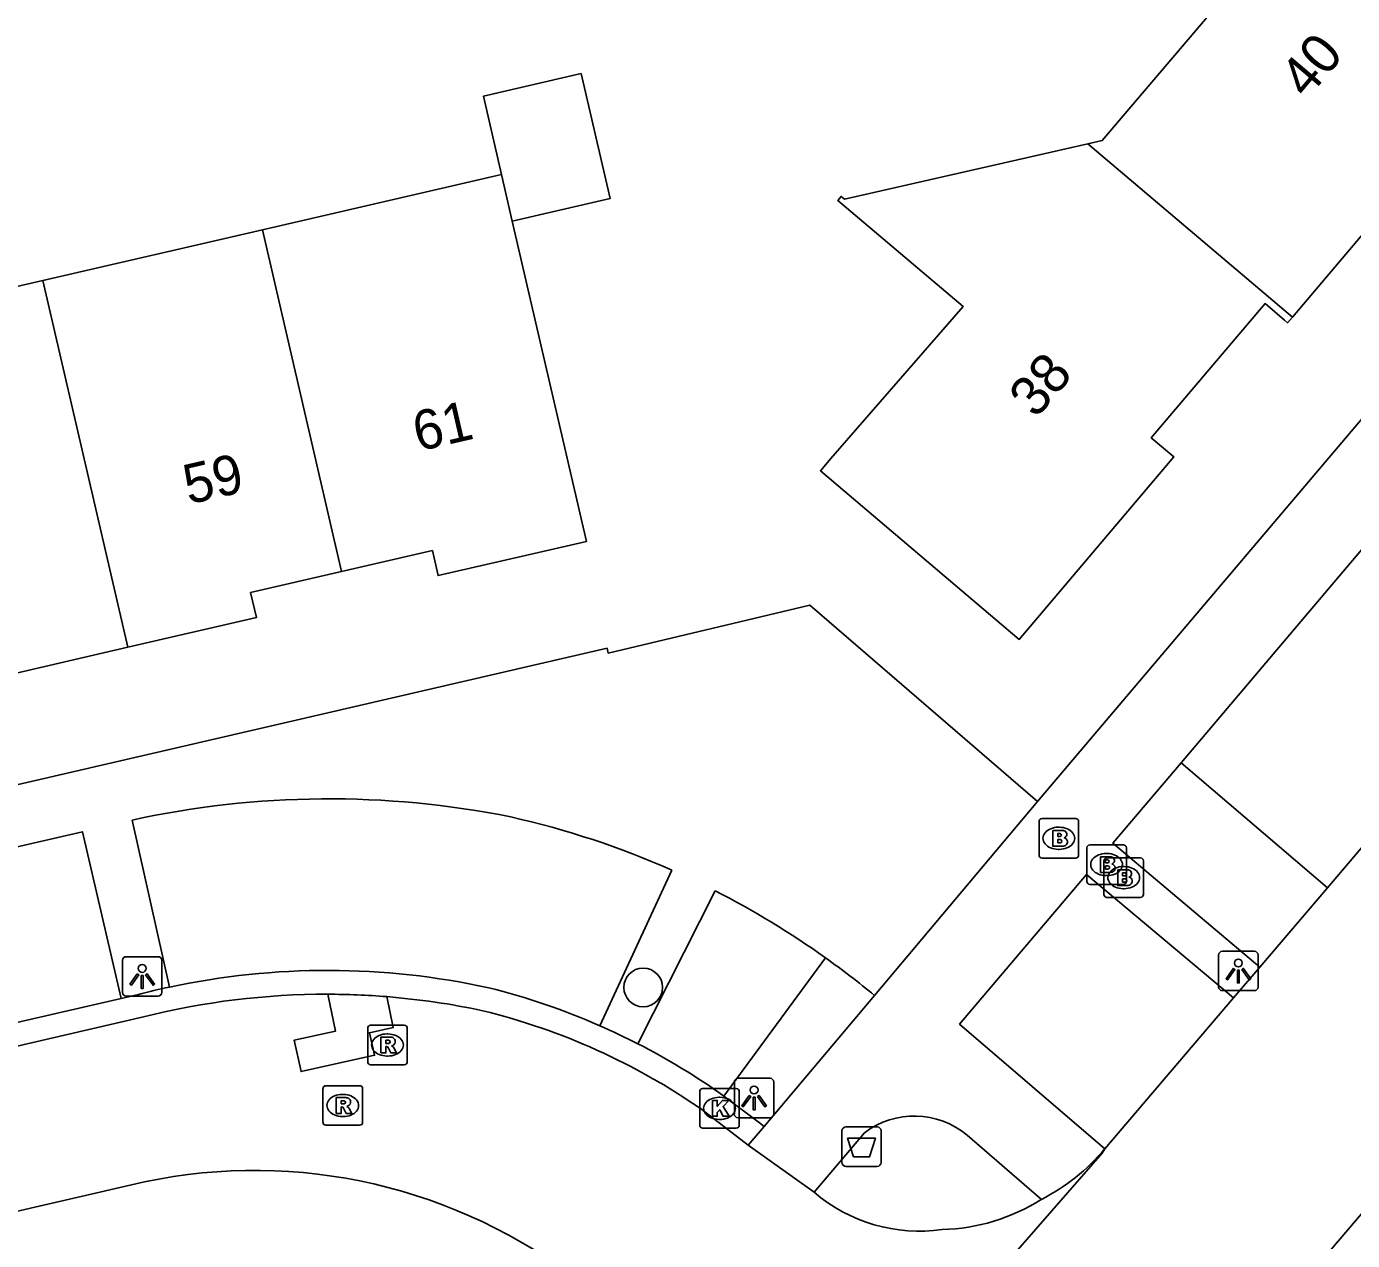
# Model space of a CAD drawing. Extents: x 156414 to 157775, y 382335 to 383765.
# Drawn here: x 156918.12 to 156951.66, y 382667.3 to 382698 of the extents above; entities that cross this region are included whole.
import ezdxf

# ---------------------------------------------------------------- set-up
doc = ezdxf.new("R2010")
doc.units = 0
for name, color, linetype in [('IMGEO_Afvalbak', 7, 'Continuous'), ('IMGEO_Boom', 7, 'Continuous'), ('IMGEO_Brandkraan', 7, 'Continuous'), ('IMGEO_Kolk', 7, 'Continuous'), ('IMGEO_Lichtpunt', 7, 'Continuous'), ('IMGEO_Pand', 7, 'Continuous'), ('IMGEO_Pand_nummerreeks', 7, 'Continuous'), ('IMGEO_Parkeervlak_open', 7, 'Continuous'), ('IMGEO_Rijbaan_lokaal_gesloten', 7, 'Continuous'), ('IMGEO_Rijbaan_lokaal_open', 7, 'Continuous'), ('IMGEO_Rioolput', 7, 'Continuous'), ('IMGEO_Voetpad_open', 7, 'Continuous')]:
    doc.layers.add(name, color=color, linetype=linetype)

msp = doc.modelspace()

# ---------------------------------------------------------------- linework, layer by layer
at = {"layer": 'IMGEO_Afvalbak'}
for p, q in [((156938.749, 382669.274), (156938.749, 382670.074)), ((156938.749, 382670.074), (156938.749, 382669.274)), ((156938.849, 382670.174), (156939.639, 382670.174)), ((156939.639, 382670.174), (156938.849, 382670.174)), ((156939.739, 382670.074), (156939.739, 382669.274)), ((156939.739, 382669.274), (156939.739, 382670.074)), ((156939.639, 382669.174), (156938.849, 382669.174)), ((156938.849, 382669.174), (156939.639, 382669.174))]:
    msp.add_line(p, q, dxfattribs=at)
msp.add_lwpolyline([(156938.892, 382669.888), (156939.596, 382669.888), (156939.447, 382669.418), (156939.041, 382669.418), (156938.892, 382669.888)], dxfattribs=at)
for centre, start, end in [((156938.849, 382670.074), 90, 180), ((156938.849, 382670.074), 90, 180), ((156939.639, 382670.074), 0, 90), ((156939.639, 382670.074), 360, 90), ((156938.849, 382669.274), 180, 270), ((156938.849, 382669.274), 180, 270), ((156939.639, 382669.274), 270, 0), ((156939.639, 382669.274), 270, 0)]:
    msp.add_arc(centre, 0.1, start, end, dxfattribs=at)
at = {"layer": 'IMGEO_Boom'}
msp.add_circle((156933.721, 382673.699), 0.489, dxfattribs=at)
at = {"layer": 'IMGEO_Brandkraan'}
for p, q in [((156943.734, 382677.046), (156943.734, 382677.898)), ((156943.809, 382677.972), (156944.661, 382677.972)), ((156944.222, 382677.752), (156944.247, 382677.752)), ((156944.735, 382677.898), (156944.735, 382677.046)), ((156944.245, 382677.192), (156944.22, 382677.192)), ((156944.942, 382676.381), (156944.942, 382677.233)), ((156945.017, 382677.307), (156945.869, 382677.307)), ((156945.43, 382677.087), (156945.455, 382677.087)), ((156945.943, 382677.233), (156945.943, 382676.381)), ((156944.661, 382676.972), (156943.809, 382676.972)), ((156945.375, 382676.051), (156945.375, 382676.903)), ((156945.45, 382676.977), (156946.302, 382676.977)), ((156945.863, 382676.757), (156945.888, 382676.757)), ((156946.376, 382676.903), (156946.376, 382676.051)), ((156945.453, 382676.527), (156945.428, 382676.527)), ((156945.869, 382676.307), (156945.017, 382676.307)), ((156945.886, 382676.197), (156945.861, 382676.197)), ((156946.302, 382675.977), (156945.45, 382675.977))]:
    msp.add_line(p, q, dxfattribs=at)
for points in [[(156943.734, 382677.046), (156943.734, 382677.898)], [(156943.809, 382677.972), (156944.661, 382677.972)], [(156944.735, 382677.898), (156944.735, 382677.046)], [(156944.082, 382677.672), (156944.082, 382677.272), (156944.295, 382677.272)], [(156944.313, 382677.672), (156944.082, 382677.672)], [(156944.261, 382677.591), (156944.207, 382677.591), (156944.207, 382677.515)], [(156944.207, 382677.515), (156944.26, 382677.515)], [(156944.269, 382677.439), (156944.207, 382677.439), (156944.207, 382677.358)], [(156944.207, 382677.358), (156944.269, 382677.358)], [(156944.942, 382676.381), (156944.942, 382677.233)], [(156945.017, 382677.307), (156945.869, 382677.307)], [(156945.943, 382677.233), (156945.943, 382676.381)], [(156944.661, 382676.972), (156943.809, 382676.972)], [(156945.29, 382677.007), (156945.29, 382676.607), (156945.503, 382676.607)], [(156945.521, 382677.007), (156945.29, 382677.007)], [(156945.375, 382676.051), (156945.375, 382676.903)], [(156945.469, 382676.926), (156945.415, 382676.926), (156945.415, 382676.85)], [(156945.415, 382676.85), (156945.468, 382676.85)], [(156945.477, 382676.774), (156945.415, 382676.774), (156945.415, 382676.693)], [(156945.45, 382676.977), (156946.302, 382676.977)], [(156946.376, 382676.903), (156946.376, 382676.051)], [(156945.415, 382676.693), (156945.477, 382676.693)], [(156945.723, 382676.677), (156945.723, 382676.277), (156945.936, 382676.277)], [(156945.954, 382676.677), (156945.723, 382676.677)], [(156945.902, 382676.596), (156945.848, 382676.596), (156945.848, 382676.52)], [(156945.848, 382676.52), (156945.901, 382676.52)], [(156945.91, 382676.444), (156945.848, 382676.444), (156945.848, 382676.363)], [(156945.869, 382676.307), (156945.017, 382676.307)], [(156945.848, 382676.363), (156945.91, 382676.363)], [(156946.302, 382675.977), (156945.45, 382675.977)]]:
    msp.add_lwpolyline(points, dxfattribs=at)
for centre, radius, start, end in [((156943.811, 382677.896), 0.0765, 91.552, 178.448), ((156943.811, 382677.896), 0.0765, 91.552, 178.448), ((156944.659, 382677.896), 0.0765, 1.552, 88.448), ((156944.659, 382677.896), 0.0765, 1.552, 88.448), ((156944.262, 382677.553), 0.0379, 267.8285, 90.9355), ((156944.27, 382677.398), 0.0404, 269.8759, 90.5077), ((156944.317, 382677.527), 0.145, 59.4692, 91.5367), ((156944.342, 382677.574), 0.0922, 285.5137, 58.1501), ((156944.347, 382677.382), 0.105, 301.3115, 78.989), ((156944.301, 382677.523), 0.251, 268.6676, 293.5347), ((156945.019, 382677.231), 0.0765, 91.552, 178.448), ((156945.019, 382677.231), 0.0765, 91.552, 178.448), ((156945.867, 382677.231), 0.0765, 1.552, 88.448), ((156945.867, 382677.231), 0.0765, 1.552, 88.448), ((156943.811, 382677.048), 0.0765, 181.552, 268.448), ((156943.811, 382677.048), 0.0765, 181.552, 268.448), ((156944.659, 382677.048), 0.0765, 271.552, 358.448), ((156944.659, 382677.048), 0.0765, 271.552, 358.448), ((156945.452, 382676.901), 0.0765, 91.552, 178.448), ((156945.452, 382676.901), 0.0765, 91.552, 178.448), ((156945.47, 382676.888), 0.0379, 267.8285, 90.9355), ((156945.478, 382676.733), 0.0404, 269.8759, 90.5077), ((156945.525, 382676.862), 0.145, 59.4692, 91.5367), ((156945.55, 382676.909), 0.0922, 285.5137, 58.1501), ((156945.555, 382676.717), 0.105, 301.3115, 78.989), ((156946.3, 382676.901), 0.0765, 1.552, 88.448), ((156946.3, 382676.901), 0.0765, 1.552, 88.448), ((156945.509, 382676.858), 0.251, 268.6676, 293.5347), ((156945.903, 382676.558), 0.0379, 267.8285, 90.9355), ((156945.911, 382676.403), 0.0404, 269.8759, 90.5077), ((156945.958, 382676.532), 0.145, 59.4692, 91.5367), ((156945.983, 382676.579), 0.0922, 285.5137, 58.1501), ((156945.988, 382676.387), 0.105, 301.3115, 78.989), ((156945.019, 382676.383), 0.0765, 181.552, 268.448), ((156945.019, 382676.383), 0.0765, 181.552, 268.448), ((156945.867, 382676.383), 0.0765, 271.552, 358.448), ((156945.867, 382676.383), 0.0765, 271.552, 358.448), ((156945.942, 382676.528), 0.251, 268.6676, 293.5347), ((156945.452, 382676.053), 0.0765, 181.552, 268.448), ((156945.452, 382676.053), 0.0765, 181.552, 268.448), ((156946.3, 382676.053), 0.0765, 271.552, 358.448), ((156946.3, 382676.053), 0.0765, 271.552, 358.448)]:
    msp.add_arc(centre, radius, start, end, dxfattribs=at)
for centre, major_axis, ratio, start_param, end_param in [((156944.221, 382677.472), (-0.387, 0.002), 0.722429, 4.712389, 7.853982), ((156944.246, 382677.472), (-0.39, 0.002), 0.717154, 1.570796, 4.712389), ((156945.429, 382676.807), (-0.387, 0.002), 0.722429, 4.712389, 7.853982), ((156945.454, 382676.807), (-0.39, 0.002), 0.717154, 1.570796, 4.712389), ((156945.862, 382676.477), (-0.387, 0.002), 0.722429, 4.712389, 7.853982), ((156945.887, 382676.477), (-0.39, 0.002), 0.717154, 1.570796, 4.712389)]:
    msp.add_ellipse(centre, major_axis=major_axis, ratio=ratio, start_param=start_param, end_param=end_param, dxfattribs=at)
at = {"layer": 'IMGEO_Kolk'}
for p, q in [((156935.15, 382670.215), (156935.15, 382671.067)), ((156935.225, 382671.141), (156936.077, 382671.141)), ((156936.151, 382671.067), (156936.151, 382670.215)), ((156935.638, 382670.921), (156935.663, 382670.921)), ((156936.077, 382670.141), (156935.225, 382670.141)), ((156935.661, 382670.361), (156935.636, 382670.361))]:
    msp.add_line(p, q, dxfattribs=at)
for points in [[(156935.15, 382670.215), (156935.15, 382671.067)], [(156935.225, 382671.141), (156936.077, 382671.141)], [(156936.151, 382671.067), (156936.151, 382670.215)], [(156935.471, 382670.841), (156935.594, 382670.841), (156935.594, 382670.69), (156935.724, 382670.841), (156935.888, 382670.841), (156935.742, 382670.69), (156935.895, 382670.441), (156935.743, 382670.441), (156935.658, 382670.605), (156935.594, 382670.538), (156935.594, 382670.441), (156935.471, 382670.441), (156935.471, 382670.841)], [(156936.077, 382670.141), (156935.225, 382670.141)]]:
    msp.add_lwpolyline(points, dxfattribs=at)
for centre, start, end in [((156935.227, 382671.065), 91.552, 178.448), ((156935.227, 382671.065), 91.552, 178.448), ((156936.075, 382671.065), 1.552, 88.448), ((156936.075, 382671.065), 1.552, 88.448), ((156935.227, 382670.217), 181.552, 268.448), ((156935.227, 382670.217), 181.552, 268.448), ((156936.075, 382670.217), 271.552, 358.448), ((156936.075, 382670.217), 271.552, 358.448)]:
    msp.add_arc(centre, 0.0765, start, end, dxfattribs=at)
for centre, major_axis, ratio, start_param, end_param in [((156935.637, 382670.641), (-0.387, 0.002), 0.722429, 4.712389, 7.853982), ((156935.662, 382670.641), (-0.39, 0.002), 0.717154, 1.570796, 4.712389)]:
    msp.add_ellipse(centre, major_axis=major_axis, ratio=ratio, start_param=start_param, end_param=end_param, dxfattribs=at)
at = {"layer": 'IMGEO_Lichtpunt'}
for p, q in [((156921.452, 382674.478), (156920.644, 382674.478)), ((156921.452, 382674.478), (156920.644, 382674.478)), ((156948.277, 382674.52), (156948.277, 382673.713)), ((156948.277, 382674.52), (156948.277, 382673.713)), ((156949.179, 382674.615), (156948.371, 382674.615)), ((156949.179, 382674.615), (156948.371, 382674.615)), ((156949.273, 382673.713), (156949.273, 382674.52)), ((156949.273, 382673.713), (156949.273, 382674.52)), ((156920.55, 382674.383), (156920.55, 382673.576)), ((156920.55, 382674.383), (156920.55, 382673.576)), ((156921.546, 382673.576), (156921.546, 382674.383)), ((156921.546, 382673.576), (156921.546, 382674.383)), ((156920.644, 382673.482), (156921.452, 382673.482)), ((156920.644, 382673.482), (156921.452, 382673.482)), ((156948.371, 382673.619), (156949.179, 382673.619)), ((156948.371, 382673.619), (156949.179, 382673.619)), ((156936.929, 382671.402), (156936.121, 382671.402)), ((156936.929, 382671.402), (156936.121, 382671.402)), ((156936.027, 382671.307), (156936.027, 382670.5)), ((156936.027, 382671.307), (156936.027, 382670.5)), ((156937.023, 382670.5), (156937.023, 382671.307)), ((156937.023, 382670.5), (156937.023, 382671.307)), ((156936.121, 382670.406), (156936.929, 382670.406)), ((156936.121, 382670.406), (156936.929, 382670.406))]:
    msp.add_line(p, q, dxfattribs=at)
for points in [[(156948.651, 382674.184), (156948.69, 382674.156), (156948.502, 382673.894), (156948.464, 382673.921), (156948.651, 382674.184)], [(156948.753, 382674.136), (156948.8, 382674.136), (156948.8, 382673.814), (156948.753, 382673.814), (156948.753, 382674.136)], [(156948.863, 382674.156), (156948.901, 382674.183), (156949.088, 382673.921), (156949.049, 382673.893), (156948.863, 382674.156)], [(156920.924, 382674.047), (156920.963, 382674.019), (156920.775, 382673.757), (156920.737, 382673.784), (156920.924, 382674.047)], [(156921.026, 382673.999), (156921.073, 382673.999), (156921.073, 382673.677), (156921.026, 382673.677), (156921.026, 382673.999)], [(156921.136, 382674.019), (156921.174, 382674.046), (156921.361, 382673.784), (156921.322, 382673.756), (156921.136, 382674.019)], [(156936.401, 382670.971), (156936.44, 382670.943), (156936.252, 382670.681), (156936.214, 382670.708), (156936.401, 382670.971)], [(156936.503, 382670.923), (156936.55, 382670.923), (156936.55, 382670.601), (156936.503, 382670.601), (156936.503, 382670.923)], [(156936.613, 382670.943), (156936.651, 382670.97), (156936.838, 382670.708), (156936.799, 382670.68), (156936.613, 382670.943)]]:
    msp.add_lwpolyline(points, dxfattribs=at)
for centre in [(156948.776, 382674.318), (156921.049, 382674.181), (156936.526, 382671.105)]:
    msp.add_circle(centre, 0.0994, dxfattribs=at)
for centre, start, end in [((156920.644, 382674.383), 90, 180), ((156920.644, 382674.383), 90, 180), ((156921.452, 382674.383), 0, 90), ((156921.452, 382674.383), 0, 90), ((156948.371, 382674.52), 90, 180), ((156948.371, 382674.52), 90, 180), ((156949.179, 382674.52), 0, 90), ((156949.179, 382674.52), 0, 90), ((156920.644, 382673.576), 180, 270), ((156920.644, 382673.576), 180, 270), ((156921.452, 382673.576), 270, 0), ((156921.452, 382673.576), 270, 360), ((156948.371, 382673.713), 180, 270), ((156948.371, 382673.713), 180, 270), ((156949.179, 382673.713), 270, 0), ((156949.179, 382673.713), 270, 360), ((156936.121, 382671.307), 90, 180), ((156936.121, 382671.307), 90, 180), ((156936.929, 382671.307), 0, 90), ((156936.929, 382671.307), 0, 90), ((156936.121, 382670.5), 180, 270), ((156936.121, 382670.5), 180, 270), ((156936.929, 382670.5), 270, 0), ((156936.929, 382670.5), 270, 360)]:
    msp.add_arc(centre, 0.0946, start, end, dxfattribs=at)
at = {"layer": 'IMGEO_Pand'}
for points in [[(156950.845, 382702.785), (156945.458, 382701.572), (156948.567, 382698.933), (156945.332, 382695.119), (156944.967, 382695.036)], [(156950.142, 382690.653), (156953.953, 382695.15), (156953.381, 382695.635), (156956.252, 382699.022), (156956.747, 382698.602), (156956.824, 382698.537), (156956.932, 382698.664)], [(156930.411, 382693.08), (156932.882, 382693.652), (156932.15, 382696.812), (156929.679, 382696.24), (156930.138, 382694.258)], [(156950.142, 382690.653), (156950.022, 382690.512), (156949.945, 382690.577), (156949.45, 382690.997), (156946.572, 382687.603), (156947.144, 382687.118), (156943.232, 382682.502), (156938.203, 382686.767), (156938.469, 382687.081), (156941.812, 382690.925), (156938.642, 382693.606), (156938.726, 382693.705), (156938.81, 382693.634), (156944.967, 382695.036)], [(156944.967, 382695.036), (156950.142, 382690.653)], [(156930.138, 382694.258), (156924.092, 382692.862)], [(156930.138, 382694.258), (156930.411, 382693.08)], [(156918.534, 382691.579), (156924.092, 382692.862)], [(156924.092, 382692.862), (156926.088, 382684.218)], [(156926.088, 382684.218), (156928.389, 382684.749), (156928.535, 382684.115), (156932.286, 382684.981), (156930.411, 382693.08)], [(156912.975, 382690.296), (156918.534, 382691.579)], [(156918.534, 382691.579), (156920.686, 382682.303)], [(156926.088, 382684.218), (156923.79, 382683.687), (156923.936, 382683.053), (156920.686, 382682.303)], [(156920.686, 382682.303), (156917.466, 382681.559), (156917.32, 382682.194), (156914.99, 382681.656)]]:
    msp.add_lwpolyline(points, dxfattribs=at)
at = {"layer": 'IMGEO_Parkeervlak_open'}
msp.add_lwpolyline([(156951.028, 382676.221), (156947.326, 382679.379)], dxfattribs=at)
at = {"layer": 'IMGEO_Rijbaan_lokaal_gesloten'}
for points in [[(156886.737, 382591.18), (156949.74, 382665.455), (156962.073, 382679.923), (156971.986, 382691.588), (156973.623, 382693.49)], [(156956.847, 382683.062), (156951.028, 382676.221)], [(156951.028, 382676.221), (156949.315, 382674.214)], [(156949.315, 382674.214), (156948.65, 382673.433)], [(156927.235, 382673.467), (156927.399, 382672.686), (156926.798, 382672.552), (156926.925, 382671.983), (156925.068, 382671.571), (156924.892, 382672.365), (156925.941, 382672.598), (156925.745, 382673.528)], [(156948.65, 382673.433), (156945.394, 382669.617)], [(156921.083, 382672.955), (156894.488, 382666.782), (156889.852, 382665.724), (156854.261, 382657.483)], [(156936.379, 382669.713), (156935.204, 382670.611)], [(156936.379, 382669.713), (156938.047, 382668.52)], [(156945.394, 382669.617), (156945.329, 382669.509), (156942.784, 382666.593)], [(156855.169, 382653.553), (156921.11, 382668.783)]]:
    msp.add_lwpolyline(points, dxfattribs=at)
for centre, radius, start, end in [((156925.704, 382654.607), 18.921, 89.877, 104.137), ((156925.691, 382654.415), 19.114, 78.0033, 85.3668), ((156925.687, 382656.917), 16.676, 55.203, 76.204), ((156941.497, 382672.859), 5.069, 296.9197, 320.2428), ((156923.888, 382655.621), 13.452, 52.1083, 101.9191), ((156940.711, 382671.637), 4.101, 229.4784, 278.0569), ((156941.161, 382672.488), 4.913, 271.4525, 302.3734)]:
    msp.add_arc(centre, radius, start, end, dxfattribs=at)
at = {"layer": 'IMGEO_Rijbaan_lokaal_open'}
for points in [[(156920.517, 382673.424), (156916.403, 382672.473)], [(156920.517, 382673.424), (156920.955, 382673.525)], [(156936.778, 382670.187), (156936.661, 382670.275), (156935.763, 382670.952)], [(156936.778, 382670.187), (156936.379, 382669.713)]]:
    msp.add_lwpolyline(points, dxfattribs=at)
for centre, radius, start, end in [((156925.737, 382654.92), 19.21, 77.7361, 102.0229), ((156925.7, 382655.133), 18.994, 102.0466, 104.4671), ((156925.705, 382654.334), 19.194, 85.4293, 89.8819), ((156925.521, 382656.567), 17.656, 66.2859, 75.9149), ((156925.493, 382656.501), 17.727, 62.8468, 66.2867), ((156925.561, 382656.599), 17.61, 54.5951, 62.8994)]:
    msp.add_arc(centre, radius, start, end, dxfattribs=at)
at = {"layer": 'IMGEO_Rioolput'}
for p, q in [((156926.827, 382672.744), (156927.679, 382672.744)), ((156926.752, 382671.818), (156926.752, 382672.67)), ((156927.24, 382672.524), (156927.265, 382672.524)), ((156927.753, 382672.67), (156927.753, 382671.818)), ((156927.679, 382671.744), (156926.827, 382671.744)), ((156927.263, 382671.964), (156927.238, 382671.964)), ((156925.622, 382670.289), (156925.622, 382671.141)), ((156925.697, 382671.215), (156926.549, 382671.215)), ((156926.623, 382671.141), (156926.623, 382670.289)), ((156926.11, 382670.995), (156926.135, 382670.995)), ((156926.133, 382670.435), (156926.108, 382670.435)), ((156926.549, 382670.215), (156925.697, 382670.215))]:
    msp.add_line(p, q, dxfattribs=at)
for points in [[(156926.827, 382672.744), (156927.679, 382672.744)], [(156926.752, 382671.818), (156926.752, 382672.67)], [(156927.341, 382672.442), (156927.089, 382672.444), (156927.089, 382672.044)], [(156927.753, 382672.67), (156927.753, 382671.818)], [(156927.089, 382672.044), (156927.213, 382672.044), (156927.213, 382672.206), (156927.224, 382672.206)], [(156927.267, 382672.363), (156927.213, 382672.363), (156927.213, 382672.282)], [(156927.213, 382672.282), (156927.265, 382672.282)], [(156927.271, 382672.177), (156927.342, 382672.044), (156927.482, 382672.044), (156927.417, 382672.17)], [(156927.679, 382671.744), (156926.827, 382671.744)], [(156925.622, 382670.289), (156925.622, 382671.141)], [(156925.697, 382671.215), (156926.549, 382671.215)], [(156926.623, 382671.141), (156926.623, 382670.289)], [(156926.211, 382670.913), (156925.959, 382670.915), (156925.959, 382670.515)], [(156926.137, 382670.834), (156926.083, 382670.834), (156926.083, 382670.753)], [(156926.083, 382670.753), (156926.135, 382670.753)], [(156925.959, 382670.515), (156926.083, 382670.515), (156926.083, 382670.677), (156926.094, 382670.677)], [(156926.141, 382670.648), (156926.212, 382670.515), (156926.352, 382670.515), (156926.287, 382670.641)], [(156926.549, 382670.215), (156925.697, 382670.215)]]:
    msp.add_lwpolyline(points, dxfattribs=at)
for centre, radius, start, end in [((156926.829, 382672.668), 0.0765, 91.552, 178.448), ((156926.829, 382672.668), 0.0765, 91.552, 178.448), ((156927.677, 382672.668), 0.0765, 1.552, 88.448), ((156927.677, 382672.668), 0.0765, 1.552, 88.448), ((156927.34, 382672.332), 0.109, 350.3612, 89.416), ((156927.223, 382672.153), 0.0533, 26.0293, 88.6989), ((156927.249, 382672.471), 0.19, 274.7715, 282.9687), ((156927.273, 382672.267), 0.0964, 77.0061, 93.1865), ((156927.287, 382672.324), 0.0378, 276.6634, 79.6772), ((156927.338, 382672.332), 0.112, 277.5842, 350.9817), ((156927.322, 382672.117), 0.108, 29.5134, 73.7905), ((156926.829, 382671.82), 0.0765, 181.552, 268.448), ((156926.829, 382671.82), 0.0765, 181.552, 268.448), ((156927.677, 382671.82), 0.0765, 271.552, 358.448), ((156927.677, 382671.82), 0.0765, 271.552, 358.448), ((156925.699, 382671.139), 0.0765, 91.552, 178.448), ((156925.699, 382671.139), 0.0765, 91.552, 178.448), ((156926.547, 382671.139), 0.0765, 1.552, 88.448), ((156926.547, 382671.139), 0.0765, 1.552, 88.448), ((156926.119, 382670.942), 0.19, 274.7715, 282.9687), ((156926.143, 382670.738), 0.0964, 77.0061, 93.1865), ((156926.157, 382670.795), 0.0378, 276.6634, 79.6772), ((156926.21, 382670.803), 0.109, 350.3612, 89.416), ((156926.208, 382670.803), 0.112, 277.5842, 350.9817), ((156926.093, 382670.624), 0.0533, 26.0293, 88.6989), ((156926.192, 382670.588), 0.108, 29.5134, 73.7905), ((156925.699, 382670.291), 0.0765, 181.552, 268.448), ((156925.699, 382670.291), 0.0765, 181.552, 268.448), ((156926.547, 382670.291), 0.0765, 271.552, 358.448), ((156926.547, 382670.291), 0.0765, 271.552, 358.448)]:
    msp.add_arc(centre, radius, start, end, dxfattribs=at)
for centre, major_axis, ratio, start_param, end_param in [((156927.239, 382672.244), (-0.387, 0.002), 0.722429, 4.712389, 7.853982), ((156927.264, 382672.244), (-0.39, 0.002), 0.717154, 1.570796, 4.712389), ((156926.109, 382670.715), (-0.387, 0.002), 0.722429, 4.712389, 7.853982), ((156926.134, 382670.715), (-0.39, 0.002), 0.717154, 1.570796, 4.712389)]:
    msp.add_ellipse(centre, major_axis=major_axis, ratio=ratio, start_param=start_param, end_param=end_param, dxfattribs=at)
at = {"layer": 'IMGEO_Voetpad_open'}
for points in [[(156961.396, 382699.287), (156943.697, 382678.406)], [(156947.326, 382679.379), (156953.107, 382686.2)], [(156943.697, 382678.406), (156937.936, 382683.368), (156932.839, 382682.154), (156932.808, 382682.278), (156893.061, 382673.083)], [(156949.315, 382674.214), (156945.604, 382677.348), (156947.326, 382679.379)], [(156943.697, 382678.406), (156939.568, 382673.498)], [(156921.736, 382673.709), (156920.792, 382677.931)], [(156916.403, 382672.473), (156915.458, 382676.697), (156919.538, 382677.636), (156920.517, 382673.424)], [(156934.445, 382676.667), (156932.622, 382672.732)], [(156945.394, 382669.617), (156941.726, 382672.772), (156944.931, 382676.554), (156948.65, 382673.433)], [(156933.583, 382672.275), (156935.538, 382676.147)], [(156938.335, 382674.447), (156935.763, 382670.952)], [(156939.568, 382673.498), (156936.778, 382670.187)], [(156938.047, 382668.52), (156939.322, 382670.026)], [(156941.915, 382669.96), (156943.792, 382668.339)]]:
    msp.add_lwpolyline(points, dxfattribs=at)
for centre, radius, start, end in [((156925.777, 382655.157), 23.313, 78.6222, 102.3463), ((156925.564, 382656.627), 21.919, 66.0988, 77.3188), ((156925.512, 382656.5), 22.057, 54.454, 62.9641), ((156925.289, 382656.221), 22.414, 50.4266, 54.4048), ((156940.577, 382668.355), 2.09, 50.1805, 126.9034)]:
    msp.add_arc(centre, radius, start, end, dxfattribs=at)

# ---------------------------------------------------------------- texts
at = {"layer": 'IMGEO_Pand_nummerreeks'}
for s, rotation, p in [('40', 49.7155, (156950.51, 382696.145)), ('38', 49.7032, (156943.659, 382688.065)), ('61', 13.0004, (156928.03, 382687.252)), ('59', 13.0005, (156922.224, 382685.912))]:
    msp.add_text(s, height=1, rotation=rotation, dxfattribs=at).set_placement(p)

doc.saveas('drawing.dxf')
